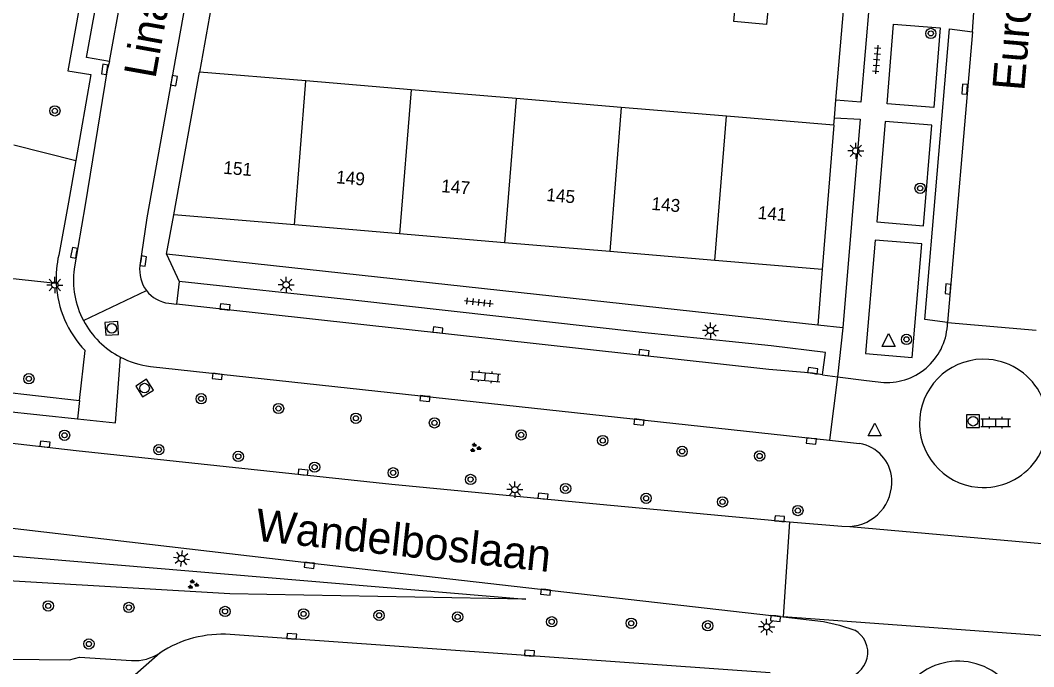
# Model space of a CAD drawing. Extents: x 131000 to 133014, y 396499 to 399001.
# Drawn here: x 131251.5 to 131330.3, y 397713.3 to 397763.6 of the extents above; entities that cross this region are included whole.
import ezdxf

# ---------------------------------------------------------------- set-up
doc = ezdxf.new("R2010")
doc.units = 0
for name, color, linetype in [('gg-afsc-erfafscheiding', 7, 'Continuous'), ('gg-anno-huisnummerreeks BGT', 7, 'Continuous'), ('gg-anno-openbare ruimte label', 7, 'Continuous'), ('gg-bbg-bijgebouw', 7, 'Continuous'), ('gg-bbg-hoofdgebouw', 7, 'Continuous'), ('gg-bbg-tussenscheiding', 7, 'Continuous'), ('gg-knt-verharding', 7, 'Continuous'), ('gg-knt-verharding nz', 7, 'Continuous'), ('gt-grn-groengrens', 7, 'Continuous'), ('gt-grn-weggrens', 7, 'Continuous'), ('gt-symb-boom', 7, 'Continuous'), ('gt-symb-groenvak', 7, 'Continuous'), ('gt-symb-klinker verharding', 7, 'Continuous'), ('gt-symb-kolk', 7, 'Continuous'), ('gt-symb-lichtmast', 7, 'Continuous'), ('gt-symb-rioolschacht', 7, 'Continuous'), ('gt-symb-tegel verharding', 7, 'Continuous'), ('gt-symb-waterafsluiter', 7, 'Continuous')]:
    doc.layers.add(name, color=color, linetype=linetype)

# ---------------------------------------------------------------- blocks, each defined once
blk = doc.blocks.new('gt0-LMAST')
at = {"layer": 'gt-symb-lichtmast'}
for p, q in [((-0.182, 0.173), (-0.447, 0.438)), ((-0.005, 0.246), (-0.005, 0.621)), ((0.172, 0.173), (0.437, 0.438)), ((-0.255, -0.004), (-0.63, -0.004)), ((-0.182, -0.181), (-0.447, -0.446)), ((-0.005, -0.254), (-0.005, -0.629)), ((0.437, -0.446), (0.172, -0.181)), ((0.245, -0.004), (0.62, -0.004))]:
    blk.add_line(p, q, dxfattribs=at)
blk.add_circle((-0.005, -0.004), 0.25, dxfattribs=at)
blk = doc.blocks.new('gt0-TEG1')
at = {"layer": 'gt-symb-tegel verharding'}
for p, q in [((-1.125, 0), (1.125, 0)), ((-0.9, -0.25), (-0.9, 0.25)), ((-0.45, -0.25), (-0.45, 0.25)), ((0, -0.25), (0, 0.25)), ((0.45, -0.25), (0.45, 0.25)), ((0.9, -0.25), (0.9, 0.25))]:
    blk.add_line(p, q, dxfattribs=at)
blk = doc.blocks.new('gt0-BOOM')
at = {"layer": 'gt-symb-boom'}
for radius in [0.4, 0.2]:
    blk.add_circle((0, 0), radius, dxfattribs=at)
blk = doc.blocks.new('gt0-KOLK')
at = {"layer": 'gt-symb-kolk'}
blk.add_lwpolyline([(0, 0), (0.375, 0), (0.375, 0.4), (-0.375, 0.4), (-0.375, 0), (0, 0)], dxfattribs=at)
blk = doc.blocks.new('gt0-KL1')
at = {"layer": 'gt-symb-klinker verharding'}
for p, q in [((-1.15, 0.3), (1.15, 0.3)), ((-1, -0.3), (-1, 0.3)), ((-0.5, 0.3), (-0.5, 0.45)), ((0, -0.3), (0, 0.3)), ((0.5, 0.3), (0.5, 0.45)), ((1, -0.3), (1, 0.3)), ((-1.15, -0.3), (1.15, -0.3)), ((-0.5, -0.45), (-0.5, -0.3)), ((0.5, -0.45), (0.5, -0.3))]:
    blk.add_line(p, q, dxfattribs=at)
blk = doc.blocks.new('gt0-WAFSL')
at = {"layer": 'gt-symb-waterafsluiter'}
for p, q in [((-0.5, -0.333), (0, 0.667)), ((0, 0.667), (0.5, -0.333)), ((0.5, -0.333), (-0.5, -0.333))]:
    blk.add_line(p, q, dxfattribs=at)
blk = doc.blocks.new('gt0-RS')
at = {"layer": 'gt-symb-rioolschacht'}
blk.add_lwpolyline([(-0.5, -0.5), (0.5, -0.5), (0.5, 0.5), (-0.5, 0.5)], close=True, dxfattribs=at)
blk.add_circle((0, 0), 0.375, dxfattribs=at)
blk = doc.blocks.new('gt0-GRVAK')
at = {"layer": 'gt-symb-groenvak'}
for p, q in [((-0.11, 0.189), (-0.228, 0.24)), ((-0.182, 0.153), (0.088, 0.153)), ((-0.091, 0.211), (-0.156, 0.322)), ((-0.047, 0.214), (-0.047, 0.393)), ((-0.004, 0.211), (0.061, 0.322)), ((0.015, 0.189), (0.133, 0.24)), ((0.262, -0.052), (0.197, 0.059)), ((0.305, -0.049), (0.305, 0.13)), ((0.349, -0.052), (0.414, 0.059)), ((-0.245, -0.228), (-0.363, -0.177)), ((-0.318, -0.264), (-0.047, -0.264)), ((-0.226, -0.206), (-0.291, -0.095)), ((-0.183, -0.203), (-0.183, -0.024)), ((-0.139, -0.206), (-0.074, -0.095)), ((-0.12, -0.228), (-0.002, -0.177)), ((0.243, -0.074), (0.125, -0.023)), ((0.17, -0.11), (0.441, -0.11)), ((0.368, -0.074), (0.486, -0.023))]:
    blk.add_line(p, q, dxfattribs=at)

msp = doc.modelspace()

# ---------------------------------------------------------------- linework, layer by layer
at = {"layer": 'gg-afsc-erfafscheiding'}
for p, q in [((131267.929, 397773.677), (131265.397, 397759.543)), ((131314.888, 397757.348), (131315.566, 397765.239)), ((131314.771, 397755.989), (131314.888, 397757.348)), ((131314.721, 397755.405), (131314.771, 397755.989)), ((131313.824, 397744.207), (131313.477, 397739.879))]:
    msp.add_line(p, q, dxfattribs=at)
at = {"layer": 'gg-bbg-bijgebouw'}
msp.add_lwpolyline([(131309.721, 397765.78), (131309.49, 397763.24), (131306.941, 397763.472), (131307.171, 397766.012)], dxfattribs=at)
at = {"layer": 'gg-bbg-hoofdgebouw'}
for p, q in [((131263.419, 397748.455), (131265.397, 397759.543)), ((131273.686, 397758.848), (131265.397, 397759.543)), ((131281.857, 397758.162), (131273.686, 397758.848)), ((131290.029, 397757.477), (131281.857, 397758.162)), ((131298.2, 397756.791), (131290.029, 397757.477)), ((131306.372, 397756.105), (131298.2, 397756.791)), ((131314.721, 397755.405), (131306.372, 397756.105)), ((131314.721, 397755.405), (131313.824, 397744.207)), ((131272.786, 397747.666), (131263.419, 397748.455)), ((131280.956, 397746.977), (131272.786, 397747.666)), ((131289.128, 397746.288), (131280.956, 397746.977)), ((131297.298, 397745.6), (131289.128, 397746.288)), ((131305.47, 397744.911), (131297.298, 397745.6)), ((131313.824, 397744.207), (131305.47, 397744.911))]:
    msp.add_line(p, q, dxfattribs=at)
at = {"layer": 'gg-bbg-tussenscheiding'}
for p, q in [((131272.786, 397747.666), (131273.686, 397758.848)), ((131281.857, 397758.162), (131280.956, 397746.977)), ((131290.029, 397757.477), (131289.128, 397746.288)), ((131298.2, 397756.791), (131297.298, 397745.6)), ((131305.47, 397744.911), (131306.372, 397756.105))]:
    msp.add_line(p, q, dxfattribs=at)
at = {"layer": 'gg-knt-verharding'}
for p, q in [((131325.5, 397762.665), (131325.715, 397765.611)), ((131262.852, 397745.403), (131263.419, 397748.455)), ((131313.477, 397739.879), (131262.852, 397745.403)), ((131263.823, 397743.267), (131263.615, 397741.517)), ((131263.028, 397741.585), (131263.615, 397741.517)), ((131315.415, 397739.668), (131313.477, 397739.879)), ((131207.091, 397739.598), (131256.082, 397734.019)), ((131256.082, 397734.019), (131256.51, 397737.911)), ((131261.596, 397736.679), (131314.386, 397730.937)), ((131313.845, 397736.018), (131315.001, 397735.874)), ((131315.001, 397735.874), (131317.26, 397735.592)), ((131317.26, 397735.592), (131318.612, 397735.424)), ((131314.386, 397730.937), (131316.726, 397730.682)), ((131296.545, 397725.976), (131311.285, 397724.613)), ((131315.968, 397724.247), (131339.878, 397722.13)), ((131336.055, 397715.38), (131310.791, 397717.232)), ((131309.77, 397712.87), (131267.799, 397715.85)), ((131256.075, 397714.08), (131260.12, 397713.84)), ((131262.339, 397714.43), (131259.321, 397711.768))]:
    msp.add_line(p, q, dxfattribs=at)
for points in [[(131258.849, 397780.472), (131258.826, 397779.905), (131255.172, 397759.627), (131256.953, 397759.361), (131255.785, 397752.668)], [(131266.774, 397779.406), (131266.722, 397778.398), (131261.317, 397748.22), (131260.781, 397744.505)], [(131258.417, 397760.37), (131256.63, 397760.674), (131259.755, 397777.904), (131261.513, 397777.512)], [(131315.566, 397765.239), (131317.49, 397765.087), (131316.833, 397757.196), (131314.888, 397757.348)], [(131319.361, 397763.267), (131322.98, 397762.982), (131322.492, 397756.784), (131318.872, 397757.069), (131319.361, 397763.267)], [(131323.561, 397740.076), (131321.808, 397740.31), (131323.711, 397762.895), (131325.5, 397762.665)], [(131258.417, 397760.37), (131258.235, 397759.716), (131256.527, 397749.227), (131255.66, 397744.244)], [(131314.771, 397755.989), (131316.761, 397755.871), (131315.415, 397739.668)], [(131318.063, 397747.911), (131321.688, 397747.608), (131322.341, 397755.405), (131318.716, 397755.709), (131318.063, 397747.911)], [(131255.785, 397752.668), (131255.223, 397749.448), (131254.464, 397745.324)], [(131317.178, 397737.668), (131320.816, 397737.358), (131321.568, 397746.187), (131317.929, 397746.496), (131317.178, 397737.668)], [(131313.845, 397736.018), (131314.067, 397737.75), (131309.862, 397738.273), (131299.806, 397739.319), (131277.331, 397741.82), (131263.823, 397743.267)], [(131255.921, 397732.605), (131258.882, 397732.298), (131259.268, 397737.388)], [(131244.634, 397733.829), (131250.061, 397733.213), (131255.921, 397732.605)], [(131244.294, 397731.474), (131255.83, 397730.15), (131280.36, 397727.52), (131296.545, 397725.976)], [(131243.955, 397724.904), (131273.968, 397721.426), (131310.791, 397717.232)], [(131311.285, 397724.613), (131315.349, 397724.266), (131315.968, 397724.247)], [(131310.791, 397717.232), (131313.927, 397716.863), (131315.158, 397716.586), (131316.354, 397716.185)], [(131243.525, 397714.022), (131255.306, 397713.892), (131256.075, 397714.08)]]:
    msp.add_lwpolyline(points, dxfattribs=at)
for centre, radius, start, end in [((131262.38, 397743.518), 8.12, 167.14576, 182.77086), ((131263.324, 397744.137), 2.57, 171.77633, 217.58833), ((131262.379, 397743.401), 6.771, 172.85222, 207.74737), ((131262.377, 397743.52), 8.117, 182.78775, 223.71019), ((131263.324, 397744.137), 2.569, 217.58677, 263.38553), ((131262.38, 397743.405), 6.774, 207.76624, 242.65278), ((131318.83, 397740.15), 4.731, 267.35366, 359.10266), ((131262.372, 397743.404), 6.77, 242.70747, 263.41596), ((131326.367, 397732.254), 4.983, 85.24459, 264.98178), ((131326.359, 397732.255), 4.983, 265.07065, 85.15572), ((131316.251, 397727.731), 2.989, 3.54041, 80.85833), ((131315.767, 397727.714), 3.473, 273.31969, 3.33186), ((131315.389, 397714.457), 1.979, 272.77906, 60.82094), ((131267.204, 397706.93), 8.939, 86.18436, 122.97193), ((131260.412, 397717.211), 3.384, 265.05545, 304.7238), ((131324.403, 397708.774), 5.001, 354.76775, 175.25208)]:
    msp.add_arc(centre, radius, start, end, dxfattribs=at)
at = {"layer": 'gg-knt-verharding nz'}
for p, q in [((131258.417, 397760.37), (131261.513, 397777.512)), ((131325.5, 397762.665), (131323.561, 397740.076))]:
    msp.add_line(p, q, dxfattribs=at)
msp.add_lwpolyline([(131313.845, 397736.018), (131313.058, 397736.141), (131309.659, 397736.446), (131263.615, 397741.517)], dxfattribs=at)
at = {"layer": 'gt-grn-groengrens'}
for p, q in [((131250.967, 397753.901), (131255.785, 397752.668)), ((131254.27, 397743.125), (131196.694, 397749.261))]:
    msp.add_line(p, q, dxfattribs=at)
msp.add_lwpolyline([(131244.308, 397720.375), (131244.518, 397722.471), (131290.791, 397718.604), (131267.778, 397719.013), (131244.308, 397720.375)], dxfattribs=at)
at = {"layer": 'gt-grn-weggrens'}
for p, q in [((131262.852, 397745.403), (131263.823, 397743.267)), ((131256.386, 397740.249), (131261.288, 397742.57)), ((131323.561, 397740.076), (131330.466, 397739.483)), ((131315.415, 397739.668), (131315.001, 397735.874)), ((131315.001, 397735.874), (131314.386, 397730.937)), ((131256.082, 397734.019), (131255.921, 397732.605)), ((131311.285, 397724.613), (131310.791, 397717.232))]:
    msp.add_line(p, q, dxfattribs=at)

# ---------------------------------------------------------------- block references
at = {"layer": 'gt-symb-boom'}
for p in [(131322.266, 397762.544), (131254.165, 397756.525), (131321.432, 397750.514), (131320.375, 397738.777), (131252.146, 397735.721), (131265.54, 397734.165), (131271.555, 397733.408), (131277.572, 397732.649), (131283.677, 397732.292), (131254.918, 397731.326), (131290.413, 397731.36), (131296.758, 397730.917), (131262.248, 397730.208), (131302.932, 397730.076), (131268.427, 397729.687), (131308.957, 397729.72), (131274.362, 397728.85), (131280.467, 397728.413), (131286.487, 397727.896), (131293.872, 397727.193), (131300.128, 397726.43), (131306.074, 397726.154), (131311.93, 397725.481), (131253.652, 397718.069), (131259.919, 397717.95), (131267.392, 397717.644), (131273.503, 397717.449), (131279.37, 397717.338), (131285.478, 397717.221), (131292.79, 397716.839), (131298.978, 397716.723), (131304.921, 397716.529), (131256.813, 397715.114)]:
    msp.add_blockref('gt0-BOOM', p, dxfattribs=at)
at = {"layer": 'gt-symb-groenvak'}
for p in [(131286.836, 397730.352), (131264.901, 397719.731)]:
    msp.add_blockref('gt0-GRVAK', p, dxfattribs=at)
at = {"layer": 'gt-symb-klinker verharding', "rotation": -5.1633068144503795}
msp.add_blockref('gt0-KL1', (131287.63, 397735.876), dxfattribs=at)
at = {"layer": 'gt-symb-klinker verharding'}
msp.add_blockref('gt0-KL1', (131327.316, 397732.312), dxfattribs=at)
at = {"layer": 'gt-symb-kolk'}
for p, rotation in [((131258.235, 397759.716), 80.73547601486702), ((131263.23, 397758.906), -100.25359802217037), ((131325.096, 397758.196), 84.83669318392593), ((131255.85, 397745.463), 79.80279442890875), ((131260.836, 397744.886), -98.21920924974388), ((131323.801, 397742.675), 85.12211913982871), ((131267.365, 397741.095), -6.314884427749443), ((131283.918, 397739.301), -6.257933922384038), ((131299.95, 397737.539), -6.428747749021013), ((131313.058, 397736.141), -8.859429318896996), ((131266.809, 397736.101), 173.10945167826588), ((131282.965, 397734.377), 173.85600423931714), ((131299.595, 397732.551), 173.79902900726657), ((131312.998, 397731.079), 173.79902900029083), ((131253.375, 397730.434), -6.314884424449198), ((131273.443, 397728.262), -5.79610065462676), ((131292.098, 397726.402), -5.453918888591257), ((131310.487, 397724.644), -5.568024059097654), ((131273.968, 397721.426), 173.3939658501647), ((131292.335, 397719.339), 173.45090842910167), ((131310.21, 397717.296), 174.3179150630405), ((131272.563, 397715.512), -3.9550376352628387), ((131291.048, 397714.2), -4.0733644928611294)]:
    msp.add_blockref('gt0-KOLK', p, dxfattribs=dict(at, rotation=rotation))
at = {"layer": 'gt-symb-lichtmast'}
for p in [(131316.443, 397753.42), (131254.162, 397743.004), (131272.155, 397743.015), (131305.145, 397739.476), (131289.93, 397727.106), (131309.508, 397716.441)]:
    msp.add_blockref('gt0-LMAST', p, dxfattribs=at)
at = {"layer": 'gt-symb-lichtmast', "rotation": 173.4509084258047}
msp.add_blockref('gt0-LMAST', (131264.006, 397721.747), dxfattribs=at)
at = {"layer": 'gt-symb-rioolschacht'}
for p, rotation in [((131258.59, 397739.631), -176.27357411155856), ((131261.135, 397734.989), -148.20108717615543)]:
    msp.add_blockref('gt0-RS', p, dxfattribs=dict(at, rotation=rotation))
msp.add_blockref('gt0-RS', (131325.551, 397732.42), dxfattribs=at)
at = {"layer": 'gt-symb-tegel verharding'}
for p, rotation in [((131318.059, 397760.516), -95.04916646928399), ((131287.122, 397741.663), -6.428747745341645)]:
    msp.add_blockref('gt0-TEG1', p, dxfattribs=dict(at, rotation=rotation))
at = {"layer": 'gt-symb-waterafsluiter'}
for p in [(131318.982, 397738.568), (131317.906, 397731.613)]:
    msp.add_blockref('gt0-WAFSL', p, dxfattribs=at)

# ---------------------------------------------------------------- texts
at = {"layer": 'gg-anno-huisnummerreeks BGT'}
for s, p in [('151', (131267.235, 397751.646)), ('149', (131276.004, 397750.907)), ('147', (131284.175, 397750.218)), ('145', (131292.346, 397749.53)), ('143', (131300.517, 397748.841)), ('141', (131308.78, 397748.145))]:
    msp.add_text(s, height=1, rotation=355.2, dxfattribs=at).set_placement(p)
at = {"layer": 'gg-anno-openbare ruimte label'}
for s, rotation, p in [('Linatestraat', 79.8, (131261.972, 397758.965)), ('Europalaan', 85.2, (131329.53, 397758.029)), ('Wandelboslaan', 353.9, (131269.682, 397723.151))]:
    msp.add_text(s, height=2.5, rotation=rotation, dxfattribs=at).set_placement(p)

doc.saveas('drawing.dxf')
